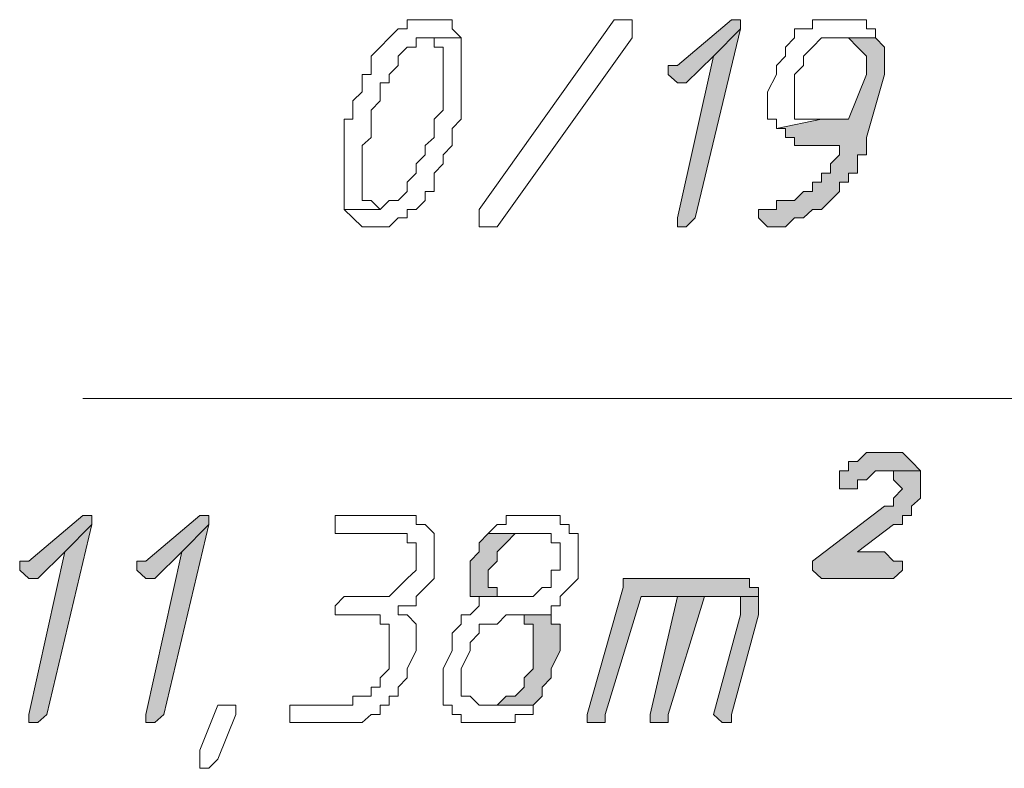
# Model space of a CAD drawing. Header units: inches. Extents: x -1441 to 3871, y -4351 to 2413.
# Tile 277 of 308: x 1821 to 1867, y 351 to 386. Entities that reach past the tile are written whole.
import ezdxf

# ---------------------------------------------------------------- set-up
doc = ezdxf.new("R2010")
doc.units = ezdxf.units.IN
doc.header["$MEASUREMENT"] = 0
doc.layers.add('at_Entity', color=7, linetype='Continuous')
doc.layers.add('at_Solid', color=7, linetype='Continuous')

msp = doc.modelspace()

# ---------------------------------------------------------------- hatches: boundary and pattern name
at = {"layer": 'at_Solid', "lineweight": 15}
for points in [[(1854.06351, 385.69004), (1851.52564, 383.54334), (1851.10107, 383.54334), (1851.10107, 383.11401), (1851.52564, 382.73237), (1851.94544, 382.73237), (1853.21915, 383.97268), (1854.48808, 385.2607), (1854.48808, 385.69004)], [(1854.48808, 385.2607), (1853.21915, 383.97268), (1851.52564, 376.38769), (1851.52564, 375.95835), (1851.94544, 375.95835), (1852.37001, 376.38769)], [(1860.83754, 384.83136), (1859.14403, 384.83136), (1859.5686, 384.83136), (1859.9884, 384.40202), (1860.41297, 383.97268), (1860.41297, 383.11401), (1859.5686, 381.01501), (1858.29489, 381.01501), (1856.18159, 380.58567), (1856.60139, 380.58567), (1856.60139, 380.15633), (1857.02596, 380.15633), (1857.02596, 379.7747), (1859.14403, 379.7747), (1859.14403, 379.34536), (1858.71946, 378.91602), (1858.71946, 378.48668), (1858.29489, 378.48668), (1858.29489, 378.05734), (1857.87509, 378.05734), (1857.87509, 377.628), (1857.45053, 377.628), (1857.02596, 377.19866), (1856.18159, 377.19866), (1856.18159, 376.76932), (1855.75702, 376.76932), (1855.33245, 376.76932), (1855.33245, 376.38769), (1855.75702, 375.95835), (1856.18159, 375.95835), (1856.60139, 375.95835), (1857.02596, 376.38769), (1857.45053, 376.38769), (1857.87509, 376.76932), (1858.29489, 376.76932), (1858.71946, 377.19866), (1859.14403, 377.628), (1859.14403, 378.05734), (1859.5686, 378.05734), (1859.5686, 378.48668), (1859.9884, 378.48668), (1859.9884, 379.34536), (1860.41297, 379.34536), (1860.41297, 380.15633), (1861.25734, 383.11401), (1861.25734, 384.40202)], [(1861.25734, 365.36797), (1860.83754, 365.36797), (1860.41297, 365.36797), (1859.9884, 364.93863), (1859.5686, 364.93863), (1859.5686, 364.5093), (1859.14403, 364.5093), (1859.14403, 363.65062), (1859.5686, 363.65062), (1859.9884, 363.65062), (1859.9884, 364.07996), (1860.41297, 364.07996), (1860.83754, 364.5093), (1862.95561, 364.5093), (1862.53104, 364.93863), (1862.10647, 365.36797), (1861.6819, 365.36797)], [(1862.95561, 364.5093), (1861.25734, 364.5093), (1861.6819, 364.5093), (1861.6819, 364.07996), (1862.10647, 363.65062), (1861.6819, 363.22128), (1861.6819, 362.83964), (1861.25734, 362.83964), (1857.87509, 360.26361), (1857.87509, 359.83427), (1858.29489, 359.45263), (1861.6819, 359.45263), (1862.10647, 359.83427), (1862.10647, 360.26361), (1861.6819, 360.26361), (1861.25734, 360.69294), (1859.9884, 360.69294), (1861.6819, 361.98096), (1862.10647, 361.98096), (1862.10647, 362.4103), (1862.53104, 362.4103), (1862.53104, 362.83964), (1862.95561, 363.22128), (1862.95561, 364.07996)], [(1823.58995, 362.4103), (1821.04731, 360.26361), (1820.62274, 360.26361), (1820.62274, 359.83427), (1821.04731, 359.45263), (1821.47188, 359.45263), (1822.74082, 360.69294), (1824.00975, 361.98096), (1824.00975, 362.4103)], [(1829.09027, 362.4103), (1826.5524, 360.26361), (1826.12783, 360.26361), (1826.12783, 359.83427), (1826.5524, 359.45263), (1826.9722, 359.45263), (1828.24113, 360.69294), (1829.51484, 361.98096), (1829.51484, 362.4103)], [(1824.00975, 361.98096), (1822.74082, 360.69294), (1821.04731, 353.06024), (1821.04731, 352.67861), (1821.47188, 352.67861), (1821.89168, 353.06024)], [(1829.51484, 361.98096), (1828.24113, 360.69294), (1826.5524, 353.06024), (1826.5524, 352.67861), (1826.9722, 352.67861), (1827.39676, 353.06024)], [(1842.63354, 361.55162), (1842.20898, 361.12228), (1842.20898, 360.69294), (1841.78918, 360.26361), (1841.78918, 358.59395), (1843.90725, 358.59395), (1843.05811, 358.59395), (1843.05811, 359.02329), (1842.63354, 359.02329), (1842.63354, 359.83427), (1843.05811, 360.26361), (1843.05811, 360.69294), (1843.48268, 361.12228), (1843.90725, 361.55162), (1844.32705, 361.55162), (1844.75162, 361.55162)], [(1854.06351, 359.45263), (1848.983, 359.45263), (1848.983, 359.02329), (1847.28949, 353.06024), (1847.28949, 352.67861), (1847.71406, 352.67861), (1848.13863, 352.67861), (1848.13863, 353.06024), (1849.83214, 358.59395), (1855.33245, 358.59395), (1855.33245, 359.02329), (1854.91265, 359.02329), (1854.91265, 359.45263), (1854.48808, 359.45263)], [(1851.52564, 358.59395), (1850.25193, 353.06024), (1850.25193, 352.67861), (1850.6765, 352.67861), (1851.10107, 352.67861), (1851.10107, 353.06024), (1852.79458, 358.59395), (1853.63895, 358.59395)], [(1855.33245, 358.59395), (1851.52564, 358.59395), (1853.63895, 358.59395), (1854.48808, 358.59395), (1854.48808, 357.73527), (1853.21915, 353.06024), (1853.63895, 352.67861), (1854.06351, 352.67861), (1854.06351, 353.06024), (1855.33245, 357.73527), (1855.33245, 358.16461)], [(1845.59599, 357.73527), (1843.90725, 357.73527), (1844.32705, 357.73527), (1844.32705, 357.30593), (1844.75162, 357.30593), (1844.75162, 355.20694), (1844.32705, 354.7776), (1844.32705, 354.34826), (1843.90725, 353.91892), (1843.48268, 353.91892), (1843.05811, 353.48958), (1842.63354, 353.48958), (1844.75162, 353.48958), (1845.17619, 353.91892), (1845.17619, 354.34826), (1845.59599, 354.7776), (1845.59599, 355.20694), (1846.02056, 356.06562), (1846.02056, 357.30593), (1845.59599, 357.30593)]]:
    msp.add_hatch(color=7, dxfattribs=at).paths.add_polyline_path(points)

# ---------------------------------------------------------------- linework, layer by layer
at = {"layer": 'at_Entity', "color": 7, "lineweight": 15}
for p, q in [((1839.24653, 385.69004), (1838.82673, 385.69004)), ((1838.82673, 385.69004), (1838.82673, 385.2607)), ((1839.6711, 385.69004), (1839.24653, 385.69004)), ((1840.09567, 385.69004), (1839.6711, 385.69004)), ((1840.52024, 385.69004), (1840.09567, 385.69004)), ((1840.09567, 385.69004), (1840.09567, 385.69004)), ((1840.94004, 385.69004), (1840.52024, 385.69004)), ((1840.94004, 385.2607), (1840.94004, 385.69004)), ((1842.20898, 376.76932), (1848.5632, 385.69004)), ((1848.5632, 385.69004), (1848.983, 385.69004)), ((1848.983, 385.69004), (1849.40757, 385.69004)), ((1849.40757, 385.69004), (1849.40757, 384.83136)), ((1854.06351, 385.69004), (1851.52564, 383.54334)), ((1854.06351, 385.69004), (1854.06351, 385.69004)), ((1854.48808, 385.69004), (1854.06351, 385.69004)), ((1854.48808, 385.2607), (1854.48808, 385.69004)), ((1858.29489, 385.69004), (1857.87509, 385.69004)), ((1857.87509, 385.69004), (1857.87509, 385.2607)), ((1859.5686, 385.69004), (1858.29489, 385.69004)), ((1860.41297, 385.69004), (1859.5686, 385.69004)), ((1859.5686, 385.69004), (1859.5686, 385.69004)), ((1860.41297, 385.2607), (1860.41297, 385.69004)), ((1838.40217, 385.2607), (1837.9776, 384.83136)), ((1838.82673, 385.2607), (1838.40217, 385.2607)), ((1838.40217, 385.2607), (1838.40217, 385.2607)), ((1841.36461, 384.83136), (1840.94004, 385.2607)), ((1852.37001, 376.38769), (1854.48808, 385.2607)), ((1854.48808, 385.2607), (1853.21915, 383.97268)), ((1853.21915, 383.97268), (1854.48808, 385.2607)), ((1857.87509, 385.2607), (1857.02596, 385.2607)), ((1857.02596, 385.2607), (1857.02596, 384.83136)), ((1860.83754, 385.2607), (1860.41297, 385.2607)), ((1860.83754, 384.83136), (1860.83754, 385.2607)), ((1837.9776, 384.83136), (1837.5578, 384.40202)), ((1837.9776, 384.83136), (1837.9776, 384.83136)), ((1839.24653, 384.40202), (1839.24653, 384.83136)), ((1839.24653, 384.83136), (1839.6711, 384.83136)), ((1841.36461, 384.83136), (1839.6711, 384.83136)), ((1839.6711, 384.83136), (1840.09567, 384.83136)), ((1839.6711, 384.83136), (1841.36461, 384.83136)), ((1840.09567, 384.83136), (1840.09567, 384.40202)), ((1841.36461, 381.01501), (1841.36461, 384.83136)), ((1841.36461, 384.83136), (1841.36461, 384.83136)), ((1849.40757, 384.83136), (1843.05811, 375.95835)), ((1857.02596, 384.83136), (1856.60139, 384.40202)), ((1857.87509, 384.40202), (1858.29489, 384.83136)), ((1858.29489, 384.83136), (1858.71946, 384.83136)), ((1858.71946, 384.83136), (1860.83754, 384.83136)), ((1860.83754, 384.83136), (1859.14403, 384.83136)), ((1859.14403, 384.83136), (1859.5686, 384.83136)), ((1859.5686, 384.83136), (1859.5686, 384.83136)), ((1859.5686, 384.83136), (1859.9884, 384.40202)), ((1861.25734, 384.40202), (1860.83754, 384.83136)), ((1837.5578, 384.40202), (1837.13323, 383.97268)), ((1837.5578, 384.40202), (1837.5578, 384.40202)), ((1838.40217, 383.97268), (1838.82673, 384.40202)), ((1838.82673, 384.40202), (1839.24653, 384.40202)), ((1840.09567, 384.40202), (1840.52024, 384.40202)), ((1840.52024, 384.40202), (1840.52024, 381.44435)), ((1856.60139, 384.40202), (1856.60139, 383.97268)), ((1857.45053, 383.97268), (1857.87509, 384.40202)), ((1857.87509, 384.40202), (1857.87509, 384.40202)), ((1859.9884, 384.40202), (1859.9884, 384.40202)), ((1859.9884, 384.40202), (1860.41297, 383.97268)), ((1861.25734, 383.11401), (1861.25734, 384.40202)), ((1837.13323, 383.97268), (1837.13323, 383.11401)), ((1838.40217, 383.54334), (1838.40217, 383.97268)), ((1853.21915, 383.97268), (1851.52564, 376.38769)), ((1851.94544, 382.73237), (1853.21915, 383.97268)), ((1856.60139, 383.97268), (1856.18159, 383.54334)), ((1857.45053, 383.54334), (1857.45053, 383.97268)), ((1860.41297, 383.97268), (1860.41297, 383.11401)), ((1837.13323, 383.11401), (1836.70866, 383.11401)), ((1836.70866, 383.11401), (1836.70866, 382.30303)), ((1837.9776, 383.11401), (1838.40217, 383.54334)), ((1837.9776, 382.73237), (1837.9776, 383.11401)), ((1851.52564, 383.54334), (1851.10107, 383.54334)), ((1851.10107, 383.54334), (1851.10107, 383.11401)), ((1851.10107, 383.11401), (1851.52564, 382.73237)), ((1856.18159, 383.11401), (1855.75702, 382.30303)), ((1856.18159, 383.54334), (1856.18159, 383.11401)), ((1857.02596, 383.11401), (1857.45053, 383.54334)), ((1857.02596, 381.01501), (1857.02596, 383.11401)), ((1860.41297, 383.11401), (1859.5686, 381.01501)), ((1860.41297, 380.15633), (1861.25734, 383.11401)), ((1837.5578, 381.87369), (1837.5578, 382.73237)), ((1837.5578, 382.73237), (1837.9776, 382.73237)), ((1851.52564, 382.73237), (1851.94544, 382.73237)), ((1836.70866, 382.30303), (1836.28409, 381.87369)), ((1855.75702, 382.30303), (1855.75702, 381.01501)), ((1836.28409, 381.87369), (1836.28409, 381.01501)), ((1837.13323, 381.44435), (1837.5578, 381.87369)), ((1837.13323, 380.15633), (1837.13323, 381.44435)), ((1840.52024, 381.44435), (1840.09567, 381.01501)), ((1836.28409, 381.01501), (1835.86429, 381.01501)), ((1835.86429, 381.01501), (1835.86429, 376.76932)), ((1840.09567, 381.01501), (1840.09567, 380.15633)), ((1840.94004, 380.58567), (1841.36461, 381.01501)), ((1855.75702, 381.01501), (1856.18159, 381.01501)), ((1858.29489, 381.01501), (1856.18159, 380.58567)), ((1856.18159, 381.01501), (1856.18159, 380.58567)), ((1856.18159, 380.58567), (1858.29489, 381.01501)), ((1857.45053, 381.01501), (1857.02596, 381.01501)), ((1858.29489, 381.01501), (1857.45053, 381.01501)), ((1859.5686, 381.01501), (1858.29489, 381.01501)), ((1840.94004, 379.7747), (1840.94004, 380.58567)), ((1856.18159, 380.58567), (1856.60139, 380.58567)), ((1856.60139, 380.58567), (1856.60139, 380.15633)), ((1836.70866, 379.7747), (1837.13323, 380.15633)), ((1840.09567, 380.15633), (1839.6711, 379.7747)), ((1856.60139, 380.15633), (1857.02596, 380.15633)), ((1857.02596, 380.15633), (1857.02596, 379.7747)), ((1860.41297, 379.34536), (1860.41297, 380.15633)), ((1836.70866, 377.19866), (1836.70866, 379.7747)), ((1839.6711, 379.7747), (1839.6711, 379.34536)), ((1840.52024, 379.34536), (1840.94004, 379.7747)), ((1857.02596, 379.7747), (1859.14403, 379.7747)), ((1859.14403, 379.7747), (1859.14403, 379.34536)), ((1839.6711, 379.34536), (1839.24653, 378.91602)), ((1840.52024, 378.91602), (1840.52024, 379.34536)), ((1859.14403, 379.34536), (1858.71946, 378.91602)), ((1859.9884, 378.48668), (1859.9884, 379.34536)), ((1859.9884, 379.34536), (1860.41297, 379.34536)), ((1839.24653, 378.48668), (1838.82673, 378.05734)), ((1839.24653, 378.91602), (1839.24653, 378.48668)), ((1840.09567, 378.48668), (1840.52024, 378.91602)), ((1840.09567, 377.628), (1840.09567, 378.48668)), ((1858.71946, 378.48668), (1858.29489, 378.48668)), ((1858.29489, 378.48668), (1858.29489, 378.05734)), ((1858.71946, 378.91602), (1858.71946, 378.48668)), ((1859.5686, 378.05734), (1859.5686, 378.48668)), ((1859.5686, 378.48668), (1859.9884, 378.48668)), ((1838.82673, 378.05734), (1838.82673, 377.628)), ((1858.29489, 378.05734), (1857.87509, 378.05734)), ((1857.87509, 378.05734), (1857.87509, 377.628)), ((1859.14403, 377.628), (1859.14403, 378.05734)), ((1859.14403, 378.05734), (1859.5686, 378.05734)), ((1838.82673, 377.628), (1838.40217, 377.19866)), ((1839.6711, 377.19866), (1839.6711, 377.628)), ((1839.6711, 377.628), (1840.09567, 377.628)), ((1857.45053, 377.628), (1857.02596, 377.19866)), ((1857.87509, 377.628), (1857.45053, 377.628)), ((1858.71946, 377.19866), (1859.14403, 377.628)), ((1837.13323, 377.19866), (1836.70866, 377.19866)), ((1837.5578, 376.76932), (1837.13323, 377.19866)), ((1837.9776, 377.19866), (1837.5578, 376.76932)), ((1838.40217, 377.19866), (1837.9776, 377.19866)), ((1837.9776, 377.19866), (1837.9776, 377.19866)), ((1839.24653, 376.76932), (1839.6711, 377.19866)), ((1857.02596, 377.19866), (1856.18159, 377.19866)), ((1856.18159, 377.19866), (1856.18159, 376.76932)), ((1858.29489, 376.76932), (1858.71946, 377.19866)), ((1858.71946, 377.19866), (1858.71946, 377.19866)), ((1837.5578, 376.76932), (1835.86429, 376.76932)), ((1835.86429, 376.76932), (1836.28409, 376.38769)), ((1835.86429, 376.76932), (1837.5578, 376.76932)), ((1837.5578, 376.76932), (1837.5578, 376.76932)), ((1838.82673, 376.38769), (1838.82673, 376.76932)), ((1838.82673, 376.76932), (1839.24653, 376.76932)), ((1839.24653, 376.76932), (1839.24653, 376.76932)), ((1842.20898, 376.38769), (1842.20898, 376.76932)), ((1855.75702, 376.76932), (1855.33245, 376.76932)), ((1855.33245, 376.76932), (1855.33245, 376.38769)), ((1856.18159, 376.76932), (1855.75702, 376.76932)), ((1857.45053, 376.38769), (1857.87509, 376.76932)), ((1857.87509, 376.76932), (1858.29489, 376.76932)), ((1858.29489, 376.76932), (1858.29489, 376.76932)), ((1836.28409, 376.38769), (1836.28409, 376.38769)), ((1836.28409, 376.38769), (1836.70866, 375.95835)), ((1837.9776, 375.95835), (1838.40217, 376.38769)), ((1838.40217, 376.38769), (1838.82673, 376.38769)), ((1842.20898, 375.95835), (1842.20898, 376.38769)), ((1842.20898, 376.38769), (1842.20898, 376.38769)), ((1851.52564, 376.38769), (1851.52564, 375.95835)), ((1851.94544, 375.95835), (1852.37001, 376.38769)), ((1855.33245, 376.38769), (1855.75702, 375.95835)), ((1856.60139, 375.95835), (1857.02596, 376.38769)), ((1857.02596, 376.38769), (1857.45053, 376.38769)), ((1857.45053, 376.38769), (1857.45053, 376.38769)), ((1836.70866, 375.95835), (1837.13323, 375.95835)), ((1837.13323, 375.95835), (1837.5578, 375.95835)), ((1837.5578, 375.95835), (1837.9776, 375.95835)), ((1837.9776, 375.95835), (1837.9776, 375.95835)), ((1842.63354, 375.95835), (1842.20898, 375.95835)), ((1843.05811, 375.95835), (1842.63354, 375.95835)), ((1851.52564, 375.95835), (1851.94544, 375.95835)), ((1851.94544, 375.95835), (1851.94544, 375.95835)), ((1855.75702, 375.95835), (1856.18159, 375.95835)), ((1856.18159, 375.95835), (1856.60139, 375.95835)), ((1823.58995, 367.89631), (1962.00422, 367.89631)), ((1860.41297, 365.36797), (1859.9884, 364.93863)), ((1860.83754, 365.36797), (1860.41297, 365.36797)), ((1860.41297, 365.36797), (1860.41297, 365.36797)), ((1861.25734, 365.36797), (1860.83754, 365.36797)), ((1861.6819, 365.36797), (1861.25734, 365.36797)), ((1862.10647, 365.36797), (1861.6819, 365.36797)), ((1862.53104, 364.93863), (1862.10647, 365.36797)), ((1859.9884, 364.93863), (1859.5686, 364.93863)), ((1859.5686, 364.93863), (1859.5686, 364.5093)), ((1862.95561, 364.5093), (1862.53104, 364.93863)), ((1862.53104, 364.93863), (1862.53104, 364.93863)), ((1859.5686, 364.5093), (1859.14403, 364.5093)), ((1859.14403, 364.5093), (1859.14403, 363.65062)), ((1860.41297, 364.07996), (1860.83754, 364.5093)), ((1860.83754, 364.5093), (1862.95561, 364.5093)), ((1862.95561, 364.5093), (1861.25734, 364.5093)), ((1861.25734, 364.5093), (1861.6819, 364.5093)), ((1861.6819, 364.5093), (1861.6819, 364.07996)), ((1862.95561, 364.07996), (1862.95561, 364.5093)), ((1859.9884, 363.65062), (1859.9884, 364.07996)), ((1859.9884, 364.07996), (1860.41297, 364.07996)), ((1860.41297, 364.07996), (1860.41297, 364.07996)), ((1861.6819, 364.07996), (1862.10647, 363.65062)), ((1862.95561, 363.22128), (1862.95561, 364.07996)), ((1859.14403, 363.65062), (1859.5686, 363.65062)), ((1859.5686, 363.65062), (1859.9884, 363.65062)), ((1862.10647, 363.65062), (1861.6819, 363.22128)), ((1861.6819, 363.22128), (1861.6819, 362.83964)), ((1862.10647, 363.65062), (1862.10647, 363.65062)), ((1862.53104, 362.83964), (1862.95561, 363.22128)), ((1861.25734, 362.83964), (1857.87509, 360.26361)), ((1861.6819, 362.83964), (1861.25734, 362.83964)), ((1862.53104, 362.4103), (1862.53104, 362.83964)), ((1823.58995, 362.4103), (1821.04731, 360.26361)), ((1823.58995, 362.4103), (1823.58995, 362.4103)), ((1824.00975, 362.4103), (1823.58995, 362.4103)), ((1824.00975, 361.98096), (1824.00975, 362.4103)), ((1829.09027, 362.4103), (1826.5524, 360.26361)), ((1829.09027, 362.4103), (1829.09027, 362.4103)), ((1829.51484, 362.4103), (1829.09027, 362.4103)), ((1829.51484, 361.98096), (1829.51484, 362.4103)), ((1838.40217, 362.4103), (1835.43972, 362.4103)), ((1835.43972, 362.4103), (1835.43972, 361.55162)), ((1839.24653, 362.4103), (1838.40217, 362.4103)), ((1838.40217, 362.4103), (1838.40217, 362.4103)), ((1839.24653, 361.98096), (1839.24653, 362.4103)), ((1844.75162, 362.4103), (1843.48268, 362.4103)), ((1843.48268, 362.4103), (1843.48268, 361.98096)), ((1845.17619, 362.4103), (1844.75162, 362.4103)), ((1846.02056, 362.4103), (1845.17619, 362.4103)), ((1845.17619, 362.4103), (1845.17619, 362.4103)), ((1846.02056, 361.98096), (1846.02056, 362.4103)), ((1862.10647, 361.98096), (1862.10647, 362.4103)), ((1862.10647, 362.4103), (1862.53104, 362.4103)), ((1821.89168, 353.06024), (1824.00975, 361.98096)), ((1824.00975, 361.98096), (1822.74082, 360.69294)), ((1822.74082, 360.69294), (1824.00975, 361.98096)), ((1827.39676, 353.06024), (1829.51484, 361.98096)), ((1829.51484, 361.98096), (1828.24113, 360.69294)), ((1828.24113, 360.69294), (1829.51484, 361.98096)), ((1839.6711, 361.98096), (1839.24653, 361.98096)), ((1840.09567, 361.55162), (1839.6711, 361.98096)), ((1843.05811, 361.98096), (1842.63354, 361.55162)), ((1843.48268, 361.98096), (1843.05811, 361.98096)), ((1843.05811, 361.98096), (1843.05811, 361.98096)), ((1846.44512, 361.98096), (1846.02056, 361.98096)), ((1846.44512, 361.55162), (1846.44512, 361.98096)), ((1859.9884, 360.69294), (1861.6819, 361.98096)), ((1861.6819, 361.98096), (1862.10647, 361.98096)), ((1835.43972, 361.55162), (1837.9776, 361.55162)), ((1837.9776, 361.55162), (1838.82673, 361.55162)), ((1838.82673, 361.55162), (1838.82673, 361.12228)), ((1840.09567, 359.45263), (1840.09567, 361.55162)), ((1842.63354, 361.55162), (1842.20898, 361.12228)), ((1842.63354, 361.55162), (1842.63354, 361.55162)), ((1844.75162, 361.55162), (1842.63354, 361.55162)), ((1842.63354, 361.55162), (1844.75162, 361.55162)), ((1843.48268, 361.12228), (1843.90725, 361.55162)), ((1843.90725, 361.55162), (1844.32705, 361.55162)), ((1844.32705, 361.55162), (1844.75162, 361.55162)), ((1844.75162, 361.55162), (1845.59599, 361.55162)), ((1845.59599, 361.55162), (1845.59599, 361.12228)), ((1846.86969, 361.55162), (1846.44512, 361.55162)), ((1846.86969, 359.45263), (1846.86969, 361.55162)), ((1838.82673, 361.12228), (1839.24653, 361.12228)), ((1839.24653, 361.12228), (1839.24653, 359.83427)), ((1842.20898, 361.12228), (1842.20898, 360.69294)), ((1843.05811, 360.69294), (1843.48268, 361.12228)), ((1843.48268, 361.12228), (1843.48268, 361.12228)), ((1845.59599, 361.12228), (1846.02056, 361.12228)), ((1846.02056, 361.12228), (1846.02056, 359.83427)), ((1822.74082, 360.69294), (1821.04731, 353.06024)), ((1821.47188, 359.45263), (1822.74082, 360.69294)), ((1828.24113, 360.69294), (1826.5524, 353.06024)), ((1826.9722, 359.45263), (1828.24113, 360.69294)), ((1842.20898, 360.69294), (1841.78918, 360.26361)), ((1843.05811, 360.26361), (1843.05811, 360.69294)), ((1861.25734, 360.69294), (1859.9884, 360.69294)), ((1861.6819, 360.26361), (1861.25734, 360.69294)), ((1821.04731, 360.26361), (1820.62274, 360.26361)), ((1820.62274, 360.26361), (1820.62274, 359.83427)), ((1826.5524, 360.26361), (1826.12783, 360.26361)), ((1826.12783, 360.26361), (1826.12783, 359.83427)), ((1841.78918, 360.26361), (1841.78918, 358.59395)), ((1842.63354, 359.83427), (1843.05811, 360.26361)), ((1857.87509, 360.26361), (1857.87509, 359.83427)), ((1862.10647, 360.26361), (1861.6819, 360.26361)), ((1862.10647, 359.83427), (1862.10647, 360.26361)), ((1820.62274, 359.83427), (1821.04731, 359.45263)), ((1826.12783, 359.83427), (1826.5524, 359.45263)), ((1839.24653, 359.83427), (1838.82673, 359.45263)), ((1842.63354, 359.02329), (1842.63354, 359.83427)), ((1846.02056, 359.83427), (1845.59599, 359.83427)), ((1845.59599, 359.83427), (1845.59599, 359.02329)), ((1857.87509, 359.83427), (1858.29489, 359.45263)), ((1861.6819, 359.45263), (1862.10647, 359.83427)), ((1821.04731, 359.45263), (1821.47188, 359.45263)), ((1826.5524, 359.45263), (1826.9722, 359.45263)), ((1838.82673, 359.45263), (1838.40217, 359.02329)), ((1838.82673, 359.45263), (1838.82673, 359.45263)), ((1839.6711, 359.02329), (1840.09567, 359.45263)), ((1846.44512, 359.02329), (1846.86969, 359.45263)), ((1854.06351, 359.45263), (1848.983, 359.45263)), ((1848.983, 359.45263), (1848.983, 359.02329)), ((1854.48808, 359.45263), (1854.06351, 359.45263)), ((1854.91265, 359.45263), (1854.48808, 359.45263)), ((1854.48808, 359.45263), (1854.48808, 359.45263)), ((1854.91265, 359.02329), (1854.91265, 359.45263)), ((1858.29489, 359.45263), (1861.6819, 359.45263)), ((1835.86429, 358.59395), (1835.43972, 358.16461)), ((1837.9776, 358.59395), (1835.86429, 358.59395)), ((1835.86429, 358.59395), (1835.86429, 358.59395)), ((1838.40217, 359.02329), (1837.9776, 358.59395)), ((1838.40217, 359.02329), (1838.40217, 359.02329)), ((1839.24653, 358.59395), (1839.6711, 359.02329)), ((1839.24653, 358.16461), (1839.24653, 358.59395)), ((1839.6711, 359.02329), (1839.6711, 359.02329)), ((1841.78918, 358.59395), (1843.90725, 358.59395)), ((1844.75162, 358.59395), (1842.20898, 358.59395)), ((1842.20898, 358.59395), (1842.20898, 358.16461)), ((1843.05811, 359.02329), (1842.63354, 359.02329)), ((1843.05811, 358.59395), (1843.05811, 359.02329)), ((1843.90725, 358.59395), (1843.05811, 358.59395)), ((1845.17619, 359.02329), (1844.75162, 358.59395)), ((1845.59599, 359.02329), (1845.17619, 359.02329)), ((1845.17619, 359.02329), (1845.17619, 359.02329)), ((1846.02056, 358.59395), (1846.44512, 359.02329)), ((1846.02056, 358.16461), (1846.02056, 358.59395)), ((1846.44512, 359.02329), (1846.44512, 359.02329)), ((1848.983, 359.02329), (1847.28949, 353.06024)), ((1848.13863, 353.06024), (1849.83214, 358.59395)), ((1849.83214, 358.59395), (1855.33245, 358.59395)), ((1851.52564, 358.59395), (1850.25193, 353.06024)), ((1851.10107, 353.06024), (1852.79458, 358.59395)), ((1853.63895, 358.59395), (1851.52564, 358.59395)), ((1855.33245, 358.59395), (1851.52564, 358.59395)), ((1851.52564, 358.59395), (1853.63895, 358.59395)), ((1852.79458, 358.59395), (1853.63895, 358.59395)), ((1853.63895, 358.59395), (1854.48808, 358.59395)), ((1854.48808, 358.59395), (1854.48808, 357.73527)), ((1855.33245, 359.02329), (1854.91265, 359.02329)), ((1855.33245, 358.59395), (1855.33245, 359.02329)), ((1855.33245, 358.16461), (1855.33245, 358.59395)), ((1835.43972, 358.16461), (1835.43972, 357.73527)), ((1838.40217, 357.73527), (1838.40217, 358.16461)), ((1838.40217, 358.16461), (1839.24653, 358.16461)), ((1842.20898, 358.16461), (1841.78918, 357.73527)), ((1845.59599, 357.73527), (1845.59599, 358.16461)), ((1845.59599, 358.16461), (1846.02056, 358.16461)), ((1855.33245, 357.73527), (1855.33245, 358.16461)), ((1835.43972, 357.73527), (1835.86429, 357.73527)), ((1835.86429, 357.73527), (1837.13323, 357.73527)), ((1837.13323, 357.73527), (1837.5578, 357.73527)), ((1837.5578, 357.73527), (1837.5578, 357.30593)), ((1838.82673, 357.73527), (1838.40217, 357.73527)), ((1839.24653, 357.30593), (1838.82673, 357.73527)), ((1841.78918, 357.73527), (1841.36461, 357.73527)), ((1841.36461, 357.73527), (1841.36461, 357.30593)), ((1843.05811, 357.30593), (1843.48268, 357.73527)), ((1843.48268, 357.73527), (1845.59599, 357.73527)), ((1845.59599, 357.73527), (1843.90725, 357.73527)), ((1843.90725, 357.73527), (1844.32705, 357.73527)), ((1844.32705, 357.73527), (1844.32705, 357.30593)), ((1845.59599, 357.30593), (1845.59599, 357.73527)), ((1854.48808, 357.73527), (1853.21915, 353.06024)), ((1854.06351, 353.06024), (1855.33245, 357.73527)), ((1837.5578, 357.30593), (1837.9776, 357.30593)), ((1837.9776, 357.30593), (1837.9776, 355.20694)), ((1839.24653, 356.06562), (1839.24653, 357.30593)), ((1841.36461, 357.30593), (1840.94004, 356.87659)), ((1842.20898, 356.87659), (1842.20898, 357.30593)), ((1842.20898, 357.30593), (1842.63354, 357.30593)), ((1842.63354, 357.30593), (1843.05811, 357.30593)), ((1844.32705, 357.30593), (1844.75162, 357.30593)), ((1844.75162, 357.30593), (1844.75162, 355.20694)), ((1846.02056, 357.30593), (1845.59599, 357.30593)), ((1846.02056, 356.06562), (1846.02056, 357.30593)), ((1840.94004, 356.87659), (1840.94004, 356.06562)), ((1841.78918, 356.44725), (1842.20898, 356.87659)), ((1841.78918, 356.06562), (1841.78918, 356.44725)), ((1838.82673, 355.20694), (1839.24653, 356.06562)), ((1840.94004, 356.06562), (1840.52024, 355.20694)), ((1841.36461, 355.20694), (1841.78918, 356.06562)), ((1845.59599, 355.20694), (1846.02056, 356.06562)), ((1837.9776, 355.20694), (1837.5578, 354.7776)), ((1838.82673, 354.7776), (1838.82673, 355.20694)), ((1840.52024, 355.20694), (1840.52024, 353.48958)), ((1841.36461, 353.91892), (1841.36461, 355.20694)), ((1844.75162, 355.20694), (1844.32705, 354.7776)), ((1845.59599, 354.7776), (1845.59599, 355.20694)), ((1837.5578, 354.7776), (1837.5578, 354.34826)), ((1838.40217, 354.34826), (1838.82673, 354.7776)), ((1844.32705, 354.7776), (1844.32705, 354.34826)), ((1845.17619, 354.34826), (1845.59599, 354.7776)), ((1837.5578, 354.34826), (1837.13323, 354.34826)), ((1837.13323, 354.34826), (1837.13323, 353.91892)), ((1838.40217, 353.91892), (1838.40217, 354.34826)), ((1844.32705, 354.34826), (1843.90725, 353.91892)), ((1845.17619, 353.91892), (1845.17619, 354.34826)), ((1829.09027, 351.39059), (1829.93464, 353.48958)), ((1829.93464, 353.48958), (1830.35921, 353.48958)), ((1829.93464, 353.48958), (1829.93464, 353.48958)), ((1830.35921, 353.48958), (1830.78378, 353.48958)), ((1830.78378, 353.48958), (1830.78378, 353.06024)), ((1836.28409, 353.48958), (1833.32165, 353.48958)), ((1833.32165, 353.48958), (1833.32165, 352.67861)), ((1837.13323, 353.91892), (1836.28409, 353.91892)), ((1836.28409, 353.91892), (1836.28409, 353.48958)), ((1837.5578, 353.06024), (1837.5578, 353.48958)), ((1837.5578, 353.48958), (1837.9776, 353.48958)), ((1837.9776, 353.48958), (1837.9776, 353.91892)), ((1837.9776, 353.91892), (1838.40217, 353.91892)), ((1840.52024, 353.48958), (1840.94004, 353.48958)), ((1840.94004, 353.48958), (1840.94004, 353.06024)), ((1841.78918, 353.91892), (1841.36461, 353.91892)), ((1842.20898, 353.48958), (1841.78918, 353.91892)), ((1842.63354, 353.48958), (1842.20898, 353.48958)), ((1843.05811, 353.48958), (1842.63354, 353.48958)), ((1842.63354, 353.48958), (1844.75162, 353.48958)), ((1844.75162, 353.48958), (1842.63354, 353.48958)), ((1843.48268, 353.91892), (1843.05811, 353.48958)), ((1843.90725, 353.91892), (1843.48268, 353.91892)), ((1844.75162, 353.48958), (1845.17619, 353.91892)), ((1844.75162, 353.48958), (1844.75162, 353.48958)), ((1844.75162, 353.06024), (1844.75162, 353.48958)), ((1821.04731, 353.06024), (1821.04731, 352.67861)), ((1821.47188, 352.67861), (1821.89168, 353.06024)), ((1826.5524, 353.06024), (1826.5524, 352.67861)), ((1826.9722, 352.67861), (1827.39676, 353.06024)), ((1830.78378, 353.06024), (1829.93464, 350.96125)), ((1836.70866, 352.67861), (1837.13323, 353.06024)), ((1837.13323, 353.06024), (1837.5578, 353.06024)), ((1840.94004, 353.06024), (1841.36461, 353.06024)), ((1841.36461, 353.06024), (1841.36461, 352.67861)), ((1843.90725, 352.67861), (1843.90725, 353.06024)), ((1843.90725, 353.06024), (1844.32705, 353.06024)), ((1844.32705, 353.06024), (1844.75162, 353.06024)), ((1847.28949, 353.06024), (1847.28949, 352.67861)), ((1848.13863, 352.67861), (1848.13863, 353.06024)), ((1850.25193, 353.06024), (1850.25193, 352.67861)), ((1851.10107, 352.67861), (1851.10107, 353.06024)), ((1853.21915, 353.06024), (1853.21915, 353.06024)), ((1853.21915, 353.06024), (1853.63895, 352.67861)), ((1854.06351, 352.67861), (1854.06351, 353.06024)), ((1821.04731, 352.67861), (1821.47188, 352.67861)), ((1821.47188, 352.67861), (1821.47188, 352.67861)), ((1826.5524, 352.67861), (1826.9722, 352.67861)), ((1826.9722, 352.67861), (1826.9722, 352.67861)), ((1833.32165, 352.67861), (1836.70866, 352.67861)), ((1836.70866, 352.67861), (1836.70866, 352.67861)), ((1841.36461, 352.67861), (1842.20898, 352.67861)), ((1842.20898, 352.67861), (1843.05811, 352.67861)), ((1843.05811, 352.67861), (1843.90725, 352.67861)), ((1847.28949, 352.67861), (1847.71406, 352.67861)), ((1847.71406, 352.67861), (1848.13863, 352.67861)), ((1850.25193, 352.67861), (1850.6765, 352.67861)), ((1850.6765, 352.67861), (1851.10107, 352.67861)), ((1853.63895, 352.67861), (1854.06351, 352.67861)), ((1829.09027, 350.53191), (1829.09027, 351.39059)), ((1829.93464, 350.96125), (1829.51484, 350.53191)), ((1829.51484, 350.53191), (1829.09027, 350.53191))]:
    msp.add_line(p, q, dxfattribs=at)

doc.saveas('drawing.dxf')
